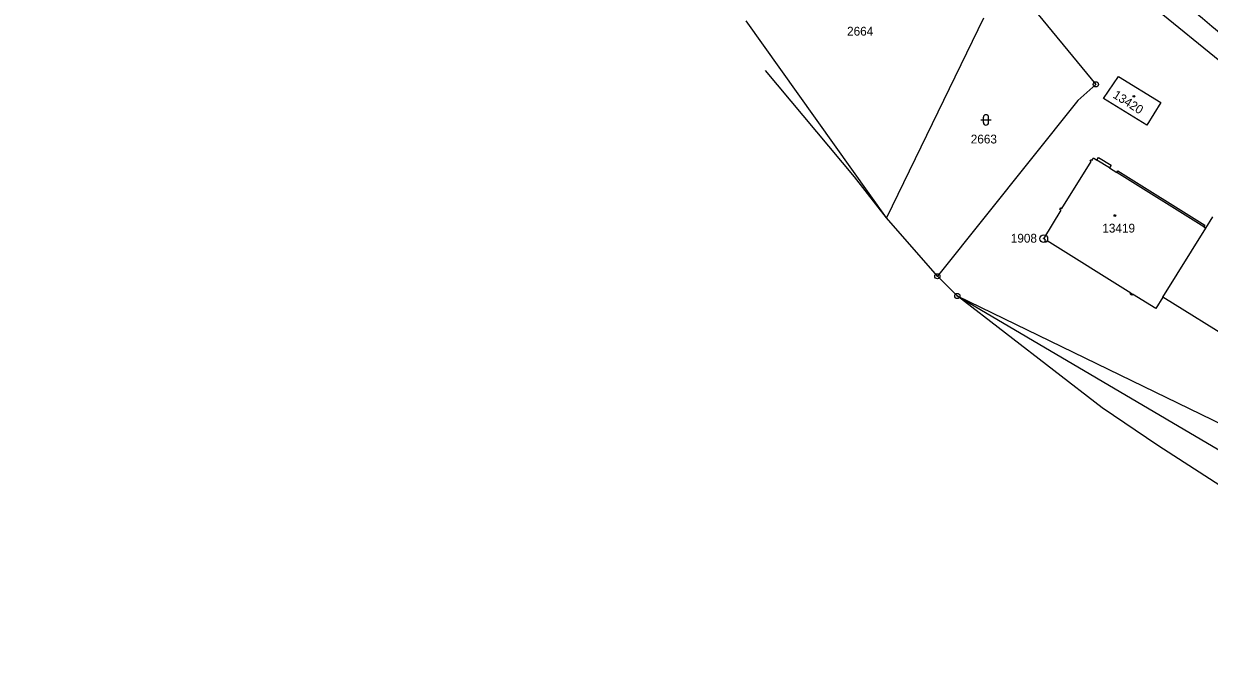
# Model space of a CAD drawing. Extents: x -825057 to -819383, y -1071633 to -1067888.
# Drawn here: x -820648.4 to -820419.2, y -1071577.2 to -1071451.9 of the extents above; entities that cross this region are included whole.
import ezdxf

# ---------------------------------------------------------------- set-up
doc = ezdxf.new("R2010")
doc.units = 0
for name, color, linetype in [('Vrstva 1', 7, 'Continuous'), ('Vrstva 10', 7, 'Continuous'), ('Vrstva 17', 7, 'Continuous'), ('Vrstva 18', 7, 'Continuous'), ('Vrstva 19', 7, 'Continuous'), ('Vrstva 24', 7, 'Continuous'), ('Vrstva 25', 7, 'Continuous'), ('Vrstva 4', 7, 'Continuous')]:
    doc.layers.add(name, color=color, linetype=linetype)

msp = doc.modelspace()

# ---------------------------------------------------------------- linework, layer by layer
at = {"layer": 'Vrstva 1'}
for p, q in [((-820458.68, -1071442.27), (-820441.1, -1071463.57)), ((-820481.58, -1071489.39), (-820508.71, -1071451.28)), ((-820462.82, -1071450.78), (-820481.58, -1071489.39)), ((-820487.79, -1071481.43), (-820504.98, -1071460.92)), ((-820441.1, -1071463.57), (-820444.62, -1071466.69)), ((-820439.62, -1071466.3), (-820436.71, -1071462.04)), ((-820436.71, -1071462.04), (-820428.57, -1071467.06)), ((-820444.62, -1071466.69), (-820471.74, -1071500.65)), ((-820431.27, -1071471.45), (-820439.62, -1071466.3)), ((-820428.57, -1071467.06), (-820431.27, -1071471.45)), ((-820447.65, -1071487.58), (-820442.01, -1071478.49)), ((-820442.22, -1071478.35), (-820442.05, -1071478.08)), ((-820442.01, -1071478.49), (-820442.22, -1071478.35)), ((-820442.05, -1071478.08), (-820441.83, -1071478.22)), ((-820441.83, -1071478.22), (-820441.56, -1071477.79)), ((-820441.56, -1071477.79), (-820440.9, -1071478.21)), ((-820440.9, -1071478.21), (-820440.58, -1071477.7)), ((-820440.58, -1071477.7), (-820438.17, -1071479.2)), ((-820438.17, -1071479.2), (-820438.49, -1071479.72)), ((-820438.49, -1071479.72), (-820437.07, -1071480.6)), ((-820481.58, -1071489.39), (-820487.79, -1071481.43)), ((-820437.07, -1071480.6), (-820436.87, -1071480.28)), ((-820436.87, -1071480.28), (-820420.05, -1071490.78)), ((-820451.17, -1071493.4), (-820447.82, -1071487.86)), ((-820448.04, -1071487.72), (-820447.86, -1071487.44)), ((-820447.82, -1071487.86), (-820448.04, -1071487.72)), ((-820447.86, -1071487.44), (-820447.65, -1071487.58)), ((-820471.74, -1071500.65), (-820481.58, -1071489.39)), ((-820420.05, -1071490.78), (-820420.25, -1071491.1)), ((-820420.25, -1071491.1), (-820419.85, -1071491.35)), ((-820419.85, -1071491.35), (-820418.5, -1071489.18)), ((-820450.83, -1071493.64), (-820451.17, -1071493.4)), ((-820428.14, -1071504.69), (-820419.85, -1071491.35)), ((-820450.97, -1071493.86), (-820450.83, -1071493.64)), ((-820450.68, -1071494.04), (-820450.97, -1071493.86)), ((-820450.54, -1071493.83), (-820450.68, -1071494.04)), ((-820434.31, -1071503.9), (-820450.54, -1071493.83)), ((-820471.74, -1071500.65), (-820467.89, -1071504.46)), ((-820467.89, -1071504.46), (-820318.1, -1071577.17)), ((-820467.89, -1071504.46), (-820393.24, -1071548.42)), ((-820439.86, -1071526.1), (-820467.89, -1071504.46)), ((-820434.45, -1071504.12), (-820434.31, -1071503.9)), ((-820434.15, -1071504.3), (-820434.45, -1071504.12)), ((-820434.02, -1071504.1), (-820434.15, -1071504.3)), ((-820429.51, -1071506.9), (-820434.02, -1071504.1)), ((-820428.14, -1071504.69), (-820429.51, -1071506.9)), ((-820406.42, -1071518.19), (-820428.14, -1071504.69)), ((-820429.14, -1071533.38), (-820439.86, -1071526.1)), ((-820397.68, -1071553.62), (-820429.14, -1071533.38))]:
    msp.add_line(p, q, dxfattribs=at)
at = {"layer": 'Vrstva 10'}
msp.add_line((-820384.69, -1071485.49), (-820442.96, -1071438.08), dxfattribs=at)
msp.add_spline([(-820648.37, -1071145.75), (-820635.21, -1071175.92), (-820619.77, -1071208), (-820606.88, -1071231.72), (-820592.84, -1071254.92), (-820557.31, -1071306.48), (-820522.72, -1071349.67), (-820487.72, -1071388.36), (-820440.04, -1071434.15), (-820382.01, -1071481.32), (-820258.78, -1071573.12)], degree=3, dxfattribs=at)
at = {"layer": 'Vrstva 24'}
for centre, radius in [((-820441.1, -1071463.57), 0.5), ((-820441.1, -1071463.57), 0.0327), ((-820451.17, -1071493.4), 0.75), ((-820451.17, -1071493.4), 0.0327), ((-820471.74, -1071500.65), 0.5), ((-820471.74, -1071500.65), 0.0327), ((-820467.89, -1071504.46), 0.5), ((-820467.89, -1071504.46), 0.0327)]:
    msp.add_circle(centre, radius, dxfattribs=at)
at = {"layer": 'Vrstva 25'}
for p, q in [((-820463.35, -1071470.44), (-820461.35, -1071470.44)), ((-820462.85, -1071470.94), (-820462.85, -1071469.94)), ((-820461.85, -1071470.94), (-820461.85, -1071469.94))]:
    msp.add_line(p, q, dxfattribs=at)
for centre in [(-820433.74, -1071465.88), (-820437.41, -1071488.93)]:
    msp.add_circle(centre, 0.175, dxfattribs=at)
for centre, start, end in [((-820462.35, -1071469.94), 0, 180), ((-820462.35, -1071470.94), 180, 0)]:
    msp.add_arc(centre, 0.5, start, end, dxfattribs=at)
at = {"layer": 'Vrstva 4'}
for p, q in [((-820438.49, -1071479.72), (-820440.9, -1071478.21)), ((-820420.25, -1071491.1), (-820437.07, -1071480.6)), ((-820434.31, -1071503.9), (-820434.02, -1071504.1))]:
    msp.add_line(p, q, dxfattribs=at)

# ---------------------------------------------------------------- texts
at = {"layer": 'Vrstva 17'}
msp.add_text('1908', height=1.7, dxfattribs=at).set_placement((-820457.547, -1071494.15))
at = {"layer": 'Vrstva 18'}
for s, p in [('2664', (-820489.197, -1071454.15)), ('2663', (-820465.284, -1071474.99))]:
    msp.add_text(s, height=1.7, dxfattribs=at).set_placement(p)
at = {"layer": 'Vrstva 19'}
msp.add_text('13420', height=1.7, rotation=327.6, dxfattribs=at).set_placement((-820437.963, -1071466.03))
msp.add_text('13419', height=1.7, dxfattribs=at).set_placement((-820439.853, -1071492.2))

doc.saveas('drawing.dxf')
